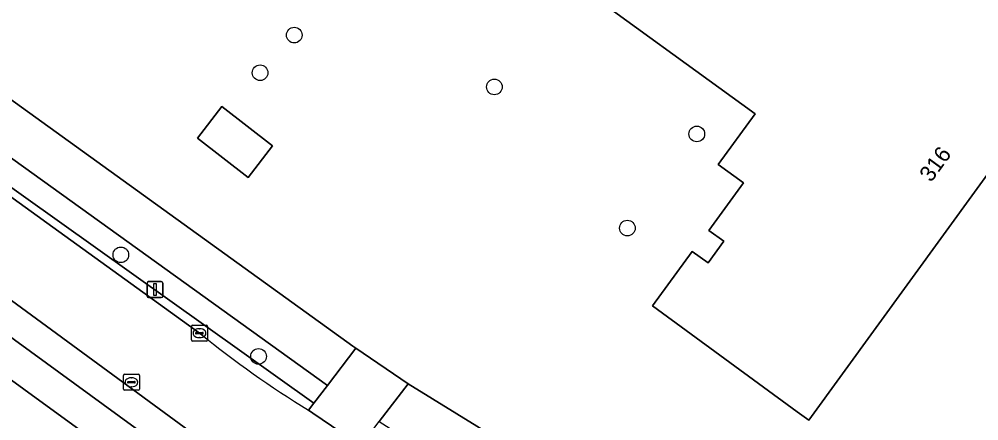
# Model space of a CAD drawing. Extents: x 160554 to 161248, y 385329 to 386506.
# Drawn here: x 160894.7 to 160954.7, y 386005.8 to 386030.9 of the extents above; entities that cross this region are included whole.
import ezdxf

# ---------------------------------------------------------------- set-up
doc = ezdxf.new("R2010")
doc.units = 0
for name, color, linetype in [('IMGEO_Boom', 7, 'Continuous'), ('IMGEO_Erf', 7, 'Continuous'), ('IMGEO_Groenvoorziening', 7, 'Continuous'), ('IMGEO_Haag', 7, 'Continuous'), ('IMGEO_Kolk', 7, 'Continuous'), ('IMGEO_Lichtmast', 7, 'Continuous'), ('IMGEO_Muur', 7, 'Continuous'), ('IMGEO_Pand', 7, 'Continuous'), ('IMGEO_Pand_nummerreeks', 7, 'Continuous'), ('IMGEO_Parkeervlak_open', 7, 'Continuous'), ('IMGEO_Rijbaan_lokaal_open', 7, 'Continuous'), ('IMGEO_Voetpad_open', 7, 'Continuous')]:
    doc.layers.add(name, color=color, linetype=linetype)

msp = doc.modelspace()

# ---------------------------------------------------------------- linework, layer by layer
at = {"layer": 'IMGEO_Boom'}
for centre in [(160911.888, 386029.913), (160909.754, 386027.559), (160924.394, 386026.676), (160937.048, 386023.734), (160932.707, 386017.848), (160901.049, 386016.178), (160909.655, 386009.829)]:
    msp.add_circle(centre, 0.489, dxfattribs=at)
at = {"layer": 'IMGEO_Erf'}
for points in [[(160864.468, 386047.335), (160915.557, 386010.466), (160915.73, 386010.341), (160918.999, 386008.122), (160932.153, 386000), (160939.48, 385995.93), (160946.861, 385991.606), (160956.004, 385986.719)], [(160892.178, 385996.775), (160893.858, 385999.096), (160897.231, 385996.655), (160901.8, 386002.82), (160891.448, 386010.348), (160882.031, 386017.197), (160869.387, 386000), (160866.472, 385996.035)]]:
    msp.add_lwpolyline(points, dxfattribs=at)
for points in [[(160944.041, 386005.847), (160943.322, 386006.369), (160934.282, 386012.992), (160936.755, 386016.396), (160937.748, 386015.675), (160938.732, 386017.029), (160937.799, 386017.707), (160939.959, 386020.68), (160938.387, 386021.822), (160940.698, 386025.002), (160928.97, 386033.522), (160931.909, 386037.568), (160933.802, 386040.174), (160945.591, 386031.609), (160947.641, 386034.43), (160949.118, 386033.357), (160951.279, 386036.332), (160952.041, 386035.778), (160954.051, 386038.544), (160953.297, 386039.092), (160954.99, 386041.423), (160964.567, 386034.874), (160964.934, 386034.607)], [(160909.002, 386021.012), (160905.831, 386023.478), (160907.366, 386025.452), (160910.538, 386022.986)]]:
    msp.add_lwpolyline(points, close=True, dxfattribs=at)
at = {"layer": 'IMGEO_Groenvoorziening'}
msp.add_lwpolyline([(160861.538, 386044.064), (160888.201, 386024.655), (160913.103, 386006.898), (160913.957, 386008.017), (160862.223, 386045.244)], dxfattribs=at)
at = {"layer": 'IMGEO_Haag'}
msp.add_lwpolyline([(160861.538, 386044.064), (160888.201, 386024.655), (160913.103, 386006.898), (160913.957, 386008.017), (160862.223, 386045.244)], dxfattribs=at)
at = {"layer": 'IMGEO_Kolk'}
for p, q in [((160905.463, 386010.855), (160905.463, 386011.707)), ((160905.538, 386011.781), (160906.39, 386011.781)), ((160906.464, 386011.707), (160906.464, 386010.855)), ((160905.722, 386011.275), (160905.722, 386011.287)), ((160906.16, 386011.238), (160905.762, 386011.238)), ((160905.765, 386011.324), (160906.163, 386011.324)), ((160905.951, 386011.561), (160905.976, 386011.561)), ((160906.206, 386011.287), (160906.206, 386011.275)), ((160906.39, 386010.781), (160905.538, 386010.781)), ((160905.974, 386011.001), (160905.949, 386011.001)), ((160901.287, 386008.714), (160902.139, 386008.714)), ((160901.212, 386007.788), (160901.212, 386008.64)), ((160901.471, 386008.208), (160901.471, 386008.22)), ((160901.909, 386008.171), (160901.511, 386008.171)), ((160901.514, 386008.257), (160901.912, 386008.257)), ((160901.7, 386008.494), (160901.725, 386008.494)), ((160901.955, 386008.22), (160901.955, 386008.208)), ((160902.213, 386008.64), (160902.213, 386007.788)), ((160902.139, 386007.714), (160901.287, 386007.714)), ((160901.723, 386007.934), (160901.698, 386007.934))]:
    msp.add_line(p, q, dxfattribs=at)
for points in [[(160905.463, 386010.855), (160905.463, 386011.707)], [(160905.538, 386011.781), (160906.39, 386011.781)], [(160906.464, 386011.707), (160906.464, 386010.855)], [(160906.39, 386010.781), (160905.538, 386010.781)], [(160901.287, 386008.714), (160902.139, 386008.714)], [(160901.212, 386007.788), (160901.212, 386008.64)], [(160902.213, 386008.64), (160902.213, 386007.788)], [(160902.139, 386007.714), (160901.287, 386007.714)]]:
    msp.add_lwpolyline(points, dxfattribs=at)
for centre, radius, start, end in [((160905.54, 386011.705), 0.0765, 91.55205, 178.44795), ((160905.54, 386011.705), 0.0765, 91.55205, 178.44795), ((160906.388, 386011.705), 0.0765, 1.55205, 88.44795), ((160906.388, 386011.705), 0.0765, 1.55205, 88.44795), ((160905.762, 386011.284), 0.0403, 85.87752, 175.75265), ((160905.759, 386011.274), 0.0366, 178.93798, 274.71019), ((160906.163, 386011.281), 0.043, 264.86636, 352.45326), ((160906.167, 386011.286), 0.0386, 1.73085, 96.63898), ((160905.54, 386010.857), 0.0765, 181.55205, 268.44795), ((160905.54, 386010.857), 0.0765, 181.55205, 268.44795), ((160906.388, 386010.857), 0.0765, 271.55205, 358.44795), ((160906.388, 386010.857), 0.0765, 271.55205, 358.44795), ((160901.289, 386008.638), 0.0765, 91.55205, 178.44795), ((160901.289, 386008.638), 0.0765, 91.55205, 178.44795), ((160902.137, 386008.638), 0.0765, 1.55205, 88.44795), ((160902.137, 386008.638), 0.0765, 1.55205, 88.44795), ((160901.511, 386008.217), 0.0403, 85.87752, 175.75265), ((160901.508, 386008.207), 0.0366, 178.93798, 274.71019), ((160901.912, 386008.214), 0.043, 264.86636, 352.45326), ((160901.916, 386008.219), 0.0386, 1.73085, 96.63898), ((160901.289, 386007.79), 0.0765, 181.55205, 268.44795), ((160901.289, 386007.79), 0.0765, 181.55205, 268.44795), ((160902.137, 386007.79), 0.0765, 271.55205, 358.44795), ((160902.137, 386007.79), 0.0765, 271.55205, 358.44795)]:
    msp.add_arc(centre, radius, start, end, dxfattribs=at)
for centre, major_axis, ratio, start_param, end_param in [((160905.95, 386011.281), (-0.387, 0.002), 0.722429, 4.712389, 7.853982), ((160905.975, 386011.281), (-0.39, 0.002), 0.717154, 1.570796, 4.712389), ((160901.699, 386008.214), (-0.387, 0.002), 0.722429, 4.712389, 7.853982), ((160901.724, 386008.214), (-0.39, 0.002), 0.717154, 1.570796, 4.712389)]:
    msp.add_ellipse(centre, major_axis=major_axis, ratio=ratio, start_param=start_param, end_param=end_param, dxfattribs=at)
at = {"layer": 'IMGEO_Lichtmast'}
for p, q in [((160902.686, 386013.604), (160902.686, 386014.404)), ((160902.686, 386014.404), (160902.686, 386013.604)), ((160902.786, 386014.504), (160903.576, 386014.504)), ((160903.576, 386014.504), (160902.786, 386014.504)), ((160903.676, 386014.404), (160903.676, 386013.604)), ((160903.676, 386013.604), (160903.676, 386014.404)), ((160903.576, 386013.504), (160902.786, 386013.504)), ((160902.786, 386013.504), (160903.576, 386013.504))]:
    msp.add_line(p, q, dxfattribs=at)
msp.add_lwpolyline([(160903.106, 386014.379), (160903.256, 386014.379), (160903.256, 386013.629), (160903.106, 386013.629), (160903.106, 386014.379)], dxfattribs=at)
for centre, start, end in [((160902.786, 386014.404), 90, 180), ((160902.786, 386014.404), 90, 180), ((160903.576, 386014.404), 0, 90), ((160903.576, 386014.404), 360, 90), ((160902.786, 386013.604), 180, 270), ((160902.786, 386013.604), 180, 270), ((160903.576, 386013.604), 270, 0), ((160903.576, 386013.604), 270, 0)]:
    msp.add_arc(centre, 0.1, start, end, dxfattribs=at)
at = {"layer": 'IMGEO_Muur'}
msp.add_lwpolyline([(160891.448, 386010.348), (160901.8, 386002.82)], dxfattribs=at)
at = {"layer": 'IMGEO_Pand'}
for points in [[(160944.041, 386005.847), (160964.934, 386034.607), (160964.567, 386034.874), (160954.99, 386041.423), (160953.297, 386039.092), (160954.051, 386038.544), (160952.041, 386035.778), (160951.279, 386036.332), (160949.118, 386033.357), (160947.641, 386034.43), (160945.591, 386031.609), (160933.802, 386040.174), (160931.909, 386037.568), (160928.97, 386033.522), (160940.698, 386025.002), (160938.387, 386021.822), (160939.959, 386020.68), (160937.799, 386017.707), (160938.732, 386017.029), (160937.748, 386015.675), (160936.755, 386016.396), (160934.282, 386012.992), (160943.322, 386006.369)], [(160905.831, 386023.478), (160909.002, 386021.012), (160910.538, 386022.986), (160907.366, 386025.452)]]:
    msp.add_lwpolyline(points, close=True, dxfattribs=at)
at = {"layer": 'IMGEO_Parkeervlak_open'}
for points in [[(160917.571, 385994.225), (160919.938, 385994.44), (160889.745, 386016.599)], [(160888.842, 386014.908), (160904.716, 386003.338), (160905.644, 386002.662), (160907.723, 386001.105), (160909.198, 386000), (160910.698, 385998.876), (160911.463, 385998.284), (160916.163, 385994.636)]]:
    msp.add_lwpolyline(points, dxfattribs=at)
at = {"layer": 'IMGEO_Rijbaan_lokaal_open'}
for points in [[(160906.022, 386011.239), (160892.795, 386020.782), (160889.745, 386016.599), (160919.938, 385994.44), (160920.329, 385994.153), (160929.218, 385987.256), (160942.225, 385976.165), (160945.699, 385973.217), (160948.526, 385977.455), (160947.655, 385978.053)], [(160922.689, 386000), (160919.645, 386001.825), (160916.037, 386004.258), (160913.046, 386006.289), (160912.769, 386006.46)]]:
    msp.add_lwpolyline(points, dxfattribs=at)
msp.add_arc((160949.142, 386064.963), 68.888, 231.24907, 238.12991, dxfattribs=at)
at = {"layer": 'IMGEO_Voetpad_open'}
for points in [[(160862.223, 386045.244), (160913.957, 386008.017), (160915.73, 386010.341), (160915.557, 386010.466), (160864.468, 386047.335)], [(160912.769, 386006.46), (160913.103, 386006.898), (160888.201, 386024.655), (160861.538, 386044.064)], [(160861.47, 386043.445), (160876.149, 386032.748), (160890.531, 386022.413), (160892.795, 386020.782), (160906.022, 386011.239)], [(160878.767, 386019.771), (160879.169, 386019.475), (160882.031, 386017.197), (160891.448, 386010.348), (160901.8, 386002.82), (160903.073, 386001.894), (160905.677, 386000), (160926.578, 385984.8), (160941.877, 385971.997)], [(160916.163, 385994.636), (160911.463, 385998.284), (160910.698, 385998.876), (160909.198, 386000), (160907.723, 386001.105), (160907.425, 386000.704), (160904.418, 386002.938), (160904.716, 386003.338), (160888.842, 386014.908)], [(160956.004, 385986.719), (160946.861, 385991.606), (160939.48, 385995.93), (160932.153, 386000), (160918.999, 386008.122), (160917.186, 386005.756), (160926.218, 386000), (160934.67, 385994.883), (160951.243, 385985.621), (160950.518, 385984.33), (160950.317, 385983.968), (160952.148, 385982.949), (160954.272, 385981.468), (160958.577, 385987.636), (160958.594, 385987.665)]]:
    msp.add_lwpolyline(points, dxfattribs=at)
msp.add_lwpolyline([(160913.957, 386008.017), (160913.103, 386006.898), (160912.769, 386006.46), (160913.046, 386006.289), (160916.037, 386004.258), (160916.251, 386004.538), (160917.186, 386005.756), (160918.999, 386008.122), (160915.73, 386010.341)], close=True, dxfattribs=at)
msp.add_arc((160949.142, 386064.963), 68.888, 231.24907, 238.12991, dxfattribs=at)

# ---------------------------------------------------------------- texts
at = {"layer": 'IMGEO_Pand_nummerreeks'}
msp.add_text('316', height=1, rotation=54.00308, dxfattribs=at).set_placement((160951.692, 386020.666))

doc.saveas('drawing.dxf')
